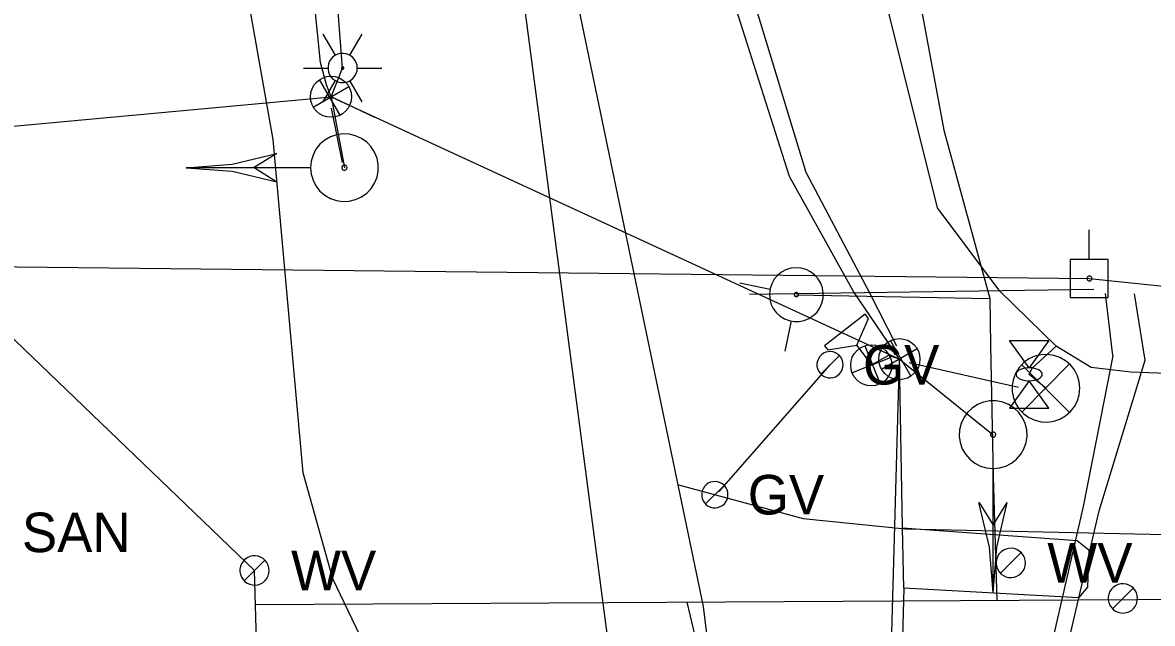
# Model space of a CAD drawing. Extents: x 596028 to 606371, y 330010 to 403088.
# Drawn here: x 605019.8 to 605129.8, y 338014.8 to 338073.3 of the extents above; entities that cross this region are included whole.
import ezdxf

# ---------------------------------------------------------------- set-up
doc = ezdxf.new("R2010")
doc.units = 0
for name, color, linetype in [('E_LTG', 7, 'Continuous'), ('E_LTG_CID', 7, 'Continuous'), ('E_SIG', 7, 'Continuous'), ('E_SIG_Conduit', 7, 'Continuous'), ('E_UTL_E_Bold', 7, 'Continuous'), ('E_UTL_E_UG', 7, 'Continuous'), ('E_UTL_EPowerPole', 7, 'Continuous'), ('E_UTL_FO_UG', 7, 'Continuous'), ('E_UTL_G', 7, 'Continuous'), ('E_UTL_G_UG', 7, 'Continuous'), ('E_UTL_Loop_UG', 7, 'Continuous'), ('E_UTL_Overhead', 7, 'Continuous'), ('E_UTL_SAN_MH', 7, 'Continuous'), ('E_UTL_SAN_UG', 7, 'Continuous'), ('E_UTL_TV_UG', 7, 'Continuous'), ('E_UTL_W', 7, 'Continuous'), ('E_UTL_W_UG', 7, 'Continuous'), ('E_UTL_WHydrant', 7, 'Continuous')]:
    doc.layers.add(name, color=color, linetype=linetype)

# ---------------------------------------------------------------- blocks, each defined once
blk = doc.blocks.new('_U321')
at = {"layer": 'E_SIG'}
for p, q in [((0, 6.1), (0, -6.1)), ((-6.09, 0.4), (6.1, 0.4))]:
    blk.add_line(p, q, dxfattribs=at)
blk.add_circle((0, 0.01), 6.1, dxfattribs=at)
blk = doc.blocks.new('_U322')
at = {"layer": 'E_SIG'}
for p, q in [((0, 6.1), (0, -6.1)), ((-6.09, 0.4), (6.1, 0.4))]:
    blk.add_line(p, q, dxfattribs=at)
blk.add_circle((0, 0.01), 6.1, dxfattribs=at)
blk = doc.blocks.new('_U310')
at = {"layer": 'E_SIG'}
for p, q in [((0, 6.1), (0, -6.1)), ((-6.09, 0.4), (6.1, 0.4))]:
    blk.add_line(p, q, dxfattribs=at)
blk.add_circle((0, 0.01), 6.1, dxfattribs=at)

msp = doc.modelspace()

# ---------------------------------------------------------------- linework, layer by layer
at = {"layer": 'E_LTG'}
for points in [[(605050.29, 338070.16), (605049.09, 338072.22)], [(605051.71, 338070.16), (605052.91, 338072.22)], [(605052.43, 338068.92), (605052.4, 338069.19), (605052.33, 338069.45), (605052.2, 338069.7), (605052.03, 338069.91), (605051.83, 338070.09), (605051.59, 338070.22), (605051.34, 338070.31), (605051.07, 338070.35), (605050.8, 338070.34), (605050.53, 338070.27), (605050.29, 338070.16), (605050.06, 338070), (605049.88, 338069.81), (605049.73, 338069.58), (605049.63, 338069.33), (605049.58, 338069.06), (605049.58, 338068.79), (605049.63, 338068.52), (605049.73, 338068.27), (605049.88, 338068.04), (605050.06, 338067.84), (605050.29, 338067.69), (605050.53, 338067.57), (605050.8, 338067.51), (605051.07, 338067.5), (605051.34, 338067.54), (605051.59, 338067.62), (605051.83, 338067.76), (605052.03, 338067.94), (605052.2, 338068.15), (605052.33, 338068.39), (605052.4, 338068.65), (605052.43, 338068.92)], [(605052.43, 338068.92), (605052.4, 338069.19), (605052.33, 338069.45), (605052.2, 338069.7), (605052.03, 338069.91), (605051.83, 338070.09), (605051.59, 338070.22), (605051.34, 338070.31), (605051.07, 338070.35), (605050.8, 338070.34), (605050.53, 338070.27), (605050.29, 338070.16), (605050.06, 338070), (605049.88, 338069.81), (605049.73, 338069.58), (605049.63, 338069.33), (605049.58, 338069.06), (605049.58, 338068.79), (605049.63, 338068.52), (605049.73, 338068.27), (605049.88, 338068.04), (605050.06, 338067.84), (605050.29, 338067.69), (605050.53, 338067.57), (605050.8, 338067.51), (605051.07, 338067.5), (605051.34, 338067.54), (605051.59, 338067.62), (605051.83, 338067.76), (605052.03, 338067.94), (605052.2, 338068.15), (605052.33, 338068.39), (605052.4, 338068.65), (605052.43, 338068.92)], [(605052.43, 338068.92), (605052.4, 338069.19), (605052.33, 338069.45), (605052.2, 338069.7), (605052.03, 338069.91), (605051.83, 338070.09), (605051.59, 338070.22), (605051.34, 338070.31), (605051.07, 338070.35), (605050.8, 338070.34), (605050.53, 338070.27), (605050.29, 338070.16), (605050.06, 338070), (605049.88, 338069.81), (605049.73, 338069.58), (605049.63, 338069.33), (605049.58, 338069.06), (605049.58, 338068.79), (605049.63, 338068.52), (605049.73, 338068.27), (605049.88, 338068.04), (605050.06, 338067.84), (605050.29, 338067.69), (605050.53, 338067.57), (605050.8, 338067.51), (605051.07, 338067.5), (605051.34, 338067.54), (605051.59, 338067.62), (605051.83, 338067.76), (605052.03, 338067.94), (605052.2, 338068.15), (605052.33, 338068.39), (605052.4, 338068.65), (605052.43, 338068.92)], [(605047.19, 338068.92), (605049.57, 338068.92)], [(605051.12, 338068.92), (605051.12, 338068.95), (605051.11, 338068.97), (605051.1, 338068.99), (605051.09, 338069.01), (605051.07, 338069.02), (605051.05, 338069.03), (605051.03, 338069.04), (605051.01, 338069.04), (605050.98, 338069.04), (605050.96, 338069.04), (605050.94, 338069.03), (605050.92, 338069.01), (605050.91, 338069), (605050.89, 338068.98), (605050.89, 338068.96), (605050.88, 338068.94), (605050.88, 338068.91), (605050.89, 338068.89), (605050.89, 338068.87), (605050.91, 338068.85), (605050.92, 338068.83), (605050.94, 338068.82), (605050.96, 338068.81), (605050.98, 338068.81), (605051.01, 338068.8), (605051.03, 338068.81), (605051.05, 338068.82), (605051.07, 338068.83), (605051.09, 338068.84), (605051.1, 338068.86), (605051.11, 338068.88), (605051.12, 338068.9), (605051.12, 338068.92)], [(605052.43, 338068.92), (605054.81, 338068.92)], [(605049.09, 338065.62), (605050.29, 338067.69)], [(605052.91, 338065.62), (605051.71, 338067.69)]]:
    msp.add_lwpolyline(points, dxfattribs=at)
at = {"layer": 'E_LTG_CID'}
for points in [[(605051, 338068.92), (605048.82, 338097.26), (605044.44, 338129.66), (605035.18, 338175.44)], [(605049.87, 338066.12), (605051, 338068.92)]]:
    msp.add_lwpolyline(points, dxfattribs=at)
at = {"layer": 'E_SIG'}
msp.add_line((605102.53, 338040.01), (605101.06, 338041.91), dxfattribs=at)
for points in [[(605047.88, 338059.21), (605047.94, 338058.59), (605048.12, 338057.99), (605048.4, 338057.43), (605048.79, 338056.94), (605049.26, 338056.53), (605049.81, 338056.21), (605050.4, 338056.01), (605051.02, 338055.92), (605051.65, 338055.95), (605052.26, 338056.1), (605052.83, 338056.36), (605053.34, 338056.72), (605053.77, 338057.17), (605054.11, 338057.7), (605054.35, 338058.28), (605054.46, 338058.9), (605054.46, 338059.53), (605054.35, 338060.14), (605054.11, 338060.73), (605053.77, 338061.25), (605053.34, 338061.71), (605052.83, 338062.07), (605052.26, 338062.33), (605051.65, 338062.48), (605051.02, 338062.51), (605050.4, 338062.42), (605049.81, 338062.22), (605049.26, 338061.9), (605048.79, 338061.49), (605048.4, 338061), (605048.12, 338060.44), (605047.94, 338059.84), (605047.88, 338059.21)], [(605035.78, 338059.21), (605040.23, 338059.56), (605044.58, 338060.59)], [(605044.58, 338060.59), (605042.38, 338059.22)], [(605035.78, 338059.22), (605047.82, 338059.22)], [(605035.78, 338059.21), (605040.23, 338058.87), (605044.58, 338057.84)], [(605042.38, 338059.22), (605044.58, 338057.84)], [(605050.93, 338059.21), (605050.93, 338059.17), (605050.94, 338059.12), (605050.97, 338059.08), (605051, 338059.04), (605051.03, 338059.01), (605051.07, 338058.98), (605051.12, 338058.97), (605051.17, 338058.96), (605051.22, 338058.96), (605051.26, 338058.98), (605051.31, 338059), (605051.34, 338059.02), (605051.38, 338059.06), (605051.4, 338059.1), (605051.42, 338059.14), (605051.43, 338059.19), (605051.43, 338059.24), (605051.42, 338059.29), (605051.4, 338059.33), (605051.38, 338059.37), (605051.34, 338059.41), (605051.31, 338059.43), (605051.26, 338059.45), (605051.22, 338059.46), (605051.17, 338059.47), (605051.12, 338059.46), (605051.07, 338059.44), (605051.03, 338059.42), (605051, 338059.39), (605050.97, 338059.35), (605050.94, 338059.31), (605050.93, 338059.26), (605050.93, 338059.21)], [(605122.78, 338037.72), (605122.72, 338038.35), (605122.54, 338038.95), (605122.26, 338039.51), (605121.87, 338040), (605121.39, 338040.41), (605120.85, 338040.73), (605120.26, 338040.93), (605119.64, 338041.02), (605119.01, 338040.99), (605118.4, 338040.84), (605117.83, 338040.58), (605117.32, 338040.22), (605116.89, 338039.76), (605116.55, 338039.24), (605116.31, 338038.65), (605116.19, 338038.04), (605116.19, 338037.41), (605116.31, 338036.79), (605116.55, 338036.21), (605116.89, 338035.68), (605117.32, 338035.23), (605117.83, 338034.87), (605118.4, 338034.61), (605119.01, 338034.46), (605119.64, 338034.43), (605120.26, 338034.52), (605120.85, 338034.72), (605121.39, 338035.04), (605121.87, 338035.45), (605122.26, 338035.94), (605122.54, 338036.5), (605122.72, 338037.1), (605122.78, 338037.72)], [(605121.74, 338040.06), (605117.13, 338035.4)], [(605117.13, 338040.01), (605121.78, 338035.36)], [(605114.34, 338029.9), (605114.96, 338029.96), (605115.57, 338030.14), (605116.12, 338030.43), (605116.62, 338030.81), (605117.03, 338031.29), (605117.34, 338031.83), (605117.55, 338032.43), (605117.64, 338033.05), (605117.61, 338033.67), (605117.46, 338034.28), (605117.2, 338034.85), (605116.83, 338035.36), (605116.38, 338035.8), (605115.85, 338036.14), (605115.27, 338036.37), (605114.65, 338036.49), (605114.03, 338036.49), (605113.41, 338036.37), (605112.83, 338036.14), (605112.3, 338035.8), (605111.85, 338035.36), (605111.48, 338034.85), (605111.22, 338034.28), (605111.07, 338033.67), (605111.04, 338033.05), (605111.13, 338032.43), (605111.34, 338031.83), (605111.65, 338031.29), (605112.06, 338030.81), (605112.56, 338030.43), (605113.11, 338030.14), (605113.71, 338029.96), (605114.34, 338029.9)], [(605114.34, 338032.95), (605114.39, 338032.96), (605114.43, 338032.97), (605114.48, 338032.99), (605114.51, 338033.02), (605114.54, 338033.06), (605114.57, 338033.1), (605114.58, 338033.14), (605114.59, 338033.19), (605114.59, 338033.24), (605114.58, 338033.29), (605114.56, 338033.33), (605114.53, 338033.37), (605114.5, 338033.4), (605114.45, 338033.43), (605114.41, 338033.45), (605114.36, 338033.45), (605114.32, 338033.45), (605114.27, 338033.45), (605114.22, 338033.43), (605114.18, 338033.4), (605114.15, 338033.37), (605114.12, 338033.33), (605114.1, 338033.29), (605114.09, 338033.24), (605114.09, 338033.19), (605114.09, 338033.14), (605114.11, 338033.1), (605114.13, 338033.06), (605114.17, 338033.02), (605114.2, 338032.99), (605114.25, 338032.97), (605114.29, 338032.96), (605114.34, 338032.95)], [(605114.34, 338017.8), (605114.34, 338029.84)], [(605114.34, 338017.8), (605113.99, 338022.26), (605112.96, 338026.6)], [(605112.97, 338026.6), (605114.34, 338024.4)], [(605114.34, 338017.8), (605114.69, 338022.26), (605115.71, 338026.6)], [(605114.34, 338024.4), (605115.72, 338026.6)]]:
    msp.add_lwpolyline(points, dxfattribs=at)
msp.add_lwpolyline([(605102.19, 338044.53), (605101.87, 338044.94), (605097.92, 338041.87), (605098.24, 338041.46), (605101.06, 338041.91)], close=True, dxfattribs=at)
at = {"layer": 'E_SIG_Conduit'}
for points in [[(605049.87, 338066.12), (605049.43, 338067.28), (605048.84, 338069.45), (605047.99, 338077.82), (605044.16, 338106.9), (605044.15, 338107.5)], [(604986.64, 338059.22), (604991.82, 338060.74), (605049.87, 338066.12), (605105.21, 338040.56)], [(605054.12, 338064.11), (605050.87, 338065.67), (605049.87, 338066.12)], [(605049.87, 338066.12), (605051.18, 338059.21)], [(605049.87, 338065), (605050.97, 338059.72)], [(605105.21, 338040.56), (605104.15, 338040.93), (605102.47, 338039.96)], [(605103.44, 337976.83), (605105.21, 338040.56)]]:
    msp.add_lwpolyline(points, dxfattribs=at)
at = {"layer": 'E_UTL_E_Bold'}
for points in [[(605115.94, 338042.38), (605119.76, 338042.38)], [(605117.85, 338039.72), (605115.94, 338042.38)], [(605119.76, 338042.38), (605117.85, 338039.72)], [(605119.12, 338039.08), (605119.1, 338039.2), (605119.03, 338039.32), (605118.92, 338039.43), (605118.77, 338039.52), (605118.59, 338039.6), (605118.38, 338039.66), (605118.15, 338039.7), (605117.91, 338039.72), (605117.67, 338039.71), (605117.43, 338039.68), (605117.21, 338039.63), (605117.02, 338039.56), (605116.85, 338039.48), (605116.72, 338039.37), (605116.63, 338039.26), (605116.59, 338039.14), (605116.59, 338039.02), (605116.63, 338038.9), (605116.72, 338038.79), (605116.85, 338038.69), (605117.02, 338038.6), (605117.21, 338038.53), (605117.43, 338038.48), (605117.67, 338038.46), (605117.91, 338038.45), (605118.15, 338038.47), (605118.38, 338038.51), (605118.59, 338038.57), (605118.77, 338038.65), (605118.92, 338038.74), (605119.03, 338038.85), (605119.1, 338038.96), (605119.12, 338039.08)], [(605117.85, 338038.45), (605115.94, 338035.78)], [(605119.76, 338035.78), (605117.85, 338038.45)], [(605115.94, 338035.78), (605119.76, 338035.78)]]:
    msp.add_lwpolyline(points, dxfattribs=at)
at = {"layer": 'E_UTL_E_UG'}
for points in [[(605213.1, 338038.79), (605193.26, 338037.99), (605160.59, 338038.08), (605127.76, 338039.3), (605123.89, 338039.74), (605120.48, 338041.84), (605114.99, 338047.19), (605108.92, 338055.3), (605099.44, 338093.33), (605096.13, 338115.73), (605086.65, 338141.8)], [(605061.54, 337888.91), (605059.04, 337917.06), (605057.57, 337942.06), (605056.67, 337966.94), (605055.22, 337996.91), (605055.37, 338007.21), (605054.55, 338009.74), (605050.03, 338019.17), (605047.17, 338029.49), (605044.23, 338061.96), (605036.53, 338105.43), (605031.55, 338127.51)], [(605105.21, 338040.56), (605100.75, 338047.14), (605094.5, 338058.34), (605088.14, 338078.4), (605082.12, 338099.1)], [(605090.63, 338046.89), (605124.15, 338047.38)], [(605119.48, 338037.72), (605117.85, 338039.08), (605118.15, 338039.68), (605120.48, 338041.84)], [(605105.21, 338040.56), (605114.34, 338033.2)], [(605106.18, 338040.24), (605116.81, 338037.82)]]:
    msp.add_lwpolyline(points, dxfattribs=at)
at = {"layer": 'E_UTL_EPowerPole'}
for points in [[(605123.69, 338050.26), (605123.69, 338053.17)], [(605125.53, 338050.26), (605121.85, 338050.26)], [(605121.85, 338050.26), (605121.85, 338046.57)], [(605125.53, 338046.57), (605125.53, 338050.26)], [(605123.96, 338048.42), (605123.95, 338048.46), (605123.94, 338048.51), (605123.92, 338048.55), (605123.89, 338048.58), (605123.86, 338048.61), (605123.82, 338048.63), (605123.78, 338048.65), (605123.73, 338048.65), (605123.69, 338048.65), (605123.64, 338048.64), (605123.6, 338048.62), (605123.56, 338048.6), (605123.53, 338048.56), (605123.51, 338048.53), (605123.49, 338048.48), (605123.48, 338048.44), (605123.48, 338048.39), (605123.49, 338048.35), (605123.51, 338048.31), (605123.53, 338048.27), (605123.56, 338048.24), (605123.6, 338048.21), (605123.64, 338048.19), (605123.69, 338048.18), (605123.73, 338048.18), (605123.78, 338048.19), (605123.82, 338048.2), (605123.86, 338048.22), (605123.89, 338048.25), (605123.92, 338048.29), (605123.94, 338048.33), (605123.95, 338048.37), (605123.96, 338048.42)], [(605121.85, 338046.57), (605125.53, 338046.57)]]:
    msp.add_lwpolyline(points, dxfattribs=at)
at = {"layer": 'E_UTL_FO_UG'}
msp.add_lwpolyline([(605104.97, 338041.81), (605102.26, 338047.12), (605096.12, 338058.75), (605091.05, 338075.5), (605085.86, 338096.48), (605078.31, 338138.32), (605071.34, 338178.54)], dxfattribs=at)
at = {"layer": 'E_UTL_G'}
for points in [[(605099.74, 338040.01), (605099.72, 338040.26), (605099.65, 338040.49), (605099.54, 338040.71), (605099.39, 338040.9), (605099.2, 338041.06), (605098.99, 338041.18), (605098.76, 338041.26), (605098.52, 338041.3), (605098.28, 338041.28), (605098.04, 338041.23), (605097.82, 338041.13), (605097.62, 338040.98), (605097.45, 338040.81), (605097.32, 338040.6), (605097.23, 338040.38), (605097.18, 338040.14), (605097.18, 338039.89), (605097.23, 338039.65), (605097.32, 338039.43), (605097.45, 338039.22), (605097.62, 338039.04), (605097.82, 338038.9), (605098.04, 338038.8), (605098.28, 338038.74), (605098.52, 338038.73), (605098.76, 338038.77), (605098.99, 338038.85), (605099.2, 338038.97), (605099.39, 338039.13), (605099.54, 338039.32), (605099.65, 338039.54), (605099.72, 338039.77), (605099.74, 338040.01)], [(605097.55, 338039.11), (605099.37, 338040.92)], [(605088.52, 338027.35), (605088.5, 338027.6), (605088.43, 338027.83), (605088.32, 338028.05), (605088.17, 338028.24), (605087.98, 338028.4), (605087.77, 338028.52), (605087.54, 338028.6), (605087.3, 338028.64), (605087.06, 338028.62), (605086.82, 338028.57), (605086.6, 338028.47), (605086.4, 338028.32), (605086.23, 338028.15), (605086.1, 338027.94), (605086.01, 338027.72), (605085.96, 338027.48), (605085.96, 338027.23), (605086.01, 338026.99), (605086.1, 338026.77), (605086.23, 338026.56), (605086.4, 338026.38), (605086.6, 338026.24), (605086.82, 338026.14), (605087.06, 338026.08), (605087.3, 338026.07), (605087.54, 338026.11), (605087.77, 338026.19), (605087.98, 338026.31), (605088.17, 338026.47), (605088.32, 338026.66), (605088.43, 338026.88), (605088.5, 338027.11), (605088.52, 338027.35)], [(605086.33, 338026.45), (605088.15, 338028.26)]]:
    msp.add_lwpolyline(points, dxfattribs=at)
at = {"layer": 'E_UTL_G_UG'}
for points in [[(605086.15, 338016.47), (605063.85, 338123.62)], [(605087.65, 338027.67), (605098.46, 338040.01)], [(605083.69, 338028.31), (605095.84, 338025.04), (605105.78, 338024.04), (605137.08, 338023.35), (605163.59, 338023.06), (605199.57, 338022.47), (605219.34, 338022.34), (605251.3, 338021.16), (605273.24, 338020.67), (605273.13, 338018.63), (605271.95, 338001.54), (605271.48, 337975.45), (605263.55, 337975.89), (605249.57, 337976.22), (605249.24, 337976.39), (605249.26, 337972.53)], [(605094.31, 337912.06), (605093.27, 337929.44), (605091.82, 337965.53), (605088.93, 337993.67), (605086.15, 338016.47)]]:
    msp.add_lwpolyline(points, dxfattribs=at)
at = {"layer": 'E_UTL_Loop_UG'}
msp.add_line((605105.64, 338018.24), (605105.53, 338013.45), dxfattribs=at)
msp.add_lwpolyline([(605105.53, 338024.12), (605105.21, 338040.56)], dxfattribs=at)
msp.add_lwpolyline([(605105.53, 338024.12), (605122.53, 338022.9), (605123.65, 338021.99), (605123.53, 338018.36), (605122.64, 338017.3), (605105.64, 338018.24)], close=True, dxfattribs=at)
at = {"layer": 'E_UTL_Overhead'}
msp.add_lwpolyline([(604103.64, 338065.21), (604129.71, 338064.26), (604269.62, 338062.62), (604344.53, 338119.28), (604560.83, 338082.73), (604641.4, 338068.29), (604696.28, 338059.45), (604715.56, 338054.88), (604786.57, 338054.03), (604829.08, 338053.72), (604872.92, 338052.19), (604977.47, 338050.01), (605123.72, 338048.42), (605215.39, 338038.9)], dxfattribs=at)
at = {"layer": 'E_UTL_SAN_UG'}
msp.add_line((605080.42, 337985.92), (605067.64, 338083.08), dxfattribs=at)
at = {"layer": 'E_UTL_TV_UG'}
for points in [[(605108.19, 337942.8), (605108.43, 337954.92), (605110.98, 337973.85), (605116.8, 337998.64), (605123.14, 338026.19), (605126.02, 338040.87), (605126, 338040.9), (605125.28, 338046.95)], [(605110.21, 337942.94), (605110.1, 337955.25), (605112.87, 337973.35), (605118.22, 337998.07), (605124.68, 338025.8), (605129.14, 338040.47), (605128.12, 338046.92)]]:
    msp.add_lwpolyline(points, dxfattribs=at)
at = {"layer": 'E_UTL_W'}
for points in [[(605117.48, 338020.71), (605117.45, 338020.98), (605117.38, 338021.24), (605117.25, 338021.48), (605117.09, 338021.7), (605116.88, 338021.87), (605116.65, 338022.01), (605116.39, 338022.1), (605116.12, 338022.14), (605115.85, 338022.12), (605115.59, 338022.06), (605115.34, 338021.95), (605115.12, 338021.79), (605114.93, 338021.59), (605114.79, 338021.36), (605114.69, 338021.11), (605114.63, 338020.85), (605114.63, 338020.58), (605114.69, 338020.31), (605114.79, 338020.06), (605114.93, 338019.83), (605115.12, 338019.63), (605115.34, 338019.48), (605115.59, 338019.36), (605115.85, 338019.3), (605116.12, 338019.29), (605116.39, 338019.33), (605116.65, 338019.41), (605116.88, 338019.55), (605117.09, 338019.73), (605117.25, 338019.94), (605117.38, 338020.18), (605117.45, 338020.44), (605117.48, 338020.71)], [(605115.05, 338019.7), (605117.06, 338021.72)], [(605043.85, 338019.97), (605043.82, 338020.24), (605043.74, 338020.5), (605043.62, 338020.75), (605043.45, 338020.96), (605043.25, 338021.14), (605043.01, 338021.27), (605042.76, 338021.36), (605042.49, 338021.4), (605042.22, 338021.39), (605041.95, 338021.32), (605041.71, 338021.21), (605041.49, 338021.05), (605041.3, 338020.86), (605041.15, 338020.63), (605041.05, 338020.38), (605041, 338020.11), (605041, 338019.84), (605041.05, 338019.57), (605041.15, 338019.32), (605041.3, 338019.09), (605041.49, 338018.9), (605041.71, 338018.74), (605041.95, 338018.63), (605042.22, 338018.56), (605042.49, 338018.55), (605042.76, 338018.59), (605043.01, 338018.68), (605043.25, 338018.81), (605043.45, 338018.99), (605043.62, 338019.2), (605043.74, 338019.44), (605043.82, 338019.7), (605043.85, 338019.97)], [(605041.41, 338018.97), (605043.43, 338020.98)], [(605128.4, 338017.26), (605128.37, 338017.53), (605128.29, 338017.79), (605128.17, 338018.03), (605128, 338018.24), (605127.8, 338018.42), (605127.56, 338018.55), (605127.31, 338018.64), (605127.04, 338018.68), (605126.77, 338018.67), (605126.5, 338018.6), (605126.26, 338018.49), (605126.04, 338018.33), (605125.85, 338018.14), (605125.7, 338017.91), (605125.6, 338017.66), (605125.55, 338017.39), (605125.55, 338017.12), (605125.6, 338016.85), (605125.7, 338016.6), (605125.85, 338016.37), (605126.04, 338016.18), (605126.26, 338016.02), (605126.5, 338015.91), (605126.77, 338015.84), (605127.04, 338015.83), (605127.31, 338015.87), (605127.56, 338015.96), (605127.8, 338016.09), (605128, 338016.27), (605128.17, 338016.48), (605128.29, 338016.73), (605128.37, 338016.99), (605128.4, 338017.26)], [(605125.96, 338016.25), (605127.98, 338018.26)]]:
    msp.add_lwpolyline(points, dxfattribs=at)
at = {"layer": 'E_UTL_W_UG'}
for points in [[(605092.03, 338144.65), (605104.07, 338092.4), (605109.53, 338062.87), (605114.02, 338046.46), (605114.08, 338041.92), (605114.33, 338029.1)], [(604994.97, 338065.55), (605042.42, 338019.97)], [(605095.18, 338046.84), (605114.02, 338046.46)], [(605114.33, 338029.1), (605114.7, 338017.06)], [(605043.78, 337972.37), (605042.42, 338019.97)], [(605042.51, 338016.66), (605219.84, 338017.65)], [(605095.04, 337972.75), (605084.56, 338016.9)]]:
    msp.add_lwpolyline(points, dxfattribs=at)
at = {"layer": 'E_UTL_WHydrant'}
for points in [[(605093.73, 338049.03), (605093.34, 338048.72), (605093.02, 338048.34), (605092.78, 338047.9), (605092.62, 338047.43), (605092.56, 338046.93), (605092.59, 338046.44), (605092.71, 338045.95), (605092.93, 338045.5), (605093.22, 338045.1), (605093.59, 338044.76), (605094.01, 338044.5), (605094.48, 338044.32), (605094.97, 338044.23), (605095.46, 338044.24), (605095.95, 338044.34), (605096.41, 338044.53), (605096.83, 338044.8), (605097.19, 338045.15), (605097.47, 338045.56), (605097.67, 338046.02), (605097.78, 338046.51), (605097.8, 338047), (605097.72, 338047.5), (605097.55, 338047.97), (605097.3, 338048.39), (605096.96, 338048.77), (605096.57, 338049.07), (605096.12, 338049.29), (605095.64, 338049.43), (605095.14, 338049.47), (605094.65, 338049.41), (605094.17, 338049.27), (605093.73, 338049.03)], [(605092.64, 338047.36), (605089.67, 338047.97)], [(605095.07, 338047.01), (605095.04, 338046.99), (605095.01, 338046.96), (605095, 338046.92), (605094.98, 338046.89), (605094.98, 338046.85), (605094.98, 338046.81), (605094.99, 338046.78), (605095.01, 338046.74), (605095.03, 338046.71), (605095.06, 338046.68), (605095.09, 338046.66), (605095.13, 338046.65), (605095.16, 338046.64), (605095.2, 338046.64), (605095.24, 338046.65), (605095.27, 338046.67), (605095.31, 338046.69), (605095.33, 338046.71), (605095.35, 338046.75), (605095.37, 338046.78), (605095.38, 338046.82), (605095.38, 338046.86), (605095.37, 338046.89), (605095.36, 338046.93), (605095.34, 338046.96), (605095.32, 338046.99), (605095.29, 338047.01), (605095.25, 338047.03), (605095.22, 338047.04), (605095.18, 338047.04), (605095.14, 338047.04), (605095.1, 338047.03), (605095.07, 338047.01)], [(605094.66, 338044.3), (605094.06, 338041.33)]]:
    msp.add_lwpolyline(points, dxfattribs=at)

# ---------------------------------------------------------------- block references
at = {"layer": 'E_SIG', "xscale": 0.32808333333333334, "yscale": 0.3280833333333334, "rotation": -68.24989502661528}
msp.add_blockref('_U310', (605102.47, 338039.96), dxfattribs=at)
at = {"layer": 'E_SIG_Conduit', "xscale": 0.32808333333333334, "yscale": 0.32808333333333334}
for name, p, rotation in [('_U321', (605049.87, 338066.12), 120.03254714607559), ('_U322', (605105.21, 338040.56), -60.197503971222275)]:
    msp.add_blockref(name, p, dxfattribs=dict(at, rotation=rotation))

# ---------------------------------------------------------------- texts
at = {"layer": 'E_UTL_G'}
for p in [(605101.67, 338038.09), (605090.45, 338025.43)]:
    msp.add_text('GV', height=3.85, dxfattribs=at).set_placement(p)
at = {"layer": 'E_UTL_SAN_MH'}
msp.add_text('SAN', height=3.849, dxfattribs=at).set_placement((605019.77, 338021.76))
at = {"layer": 'E_UTL_W'}
for p in [(605119.62, 338018.79), (605045.98, 338018.05)]:
    msp.add_text('WV', height=3.85, dxfattribs=at).set_placement(p)

doc.saveas('drawing.dxf')
